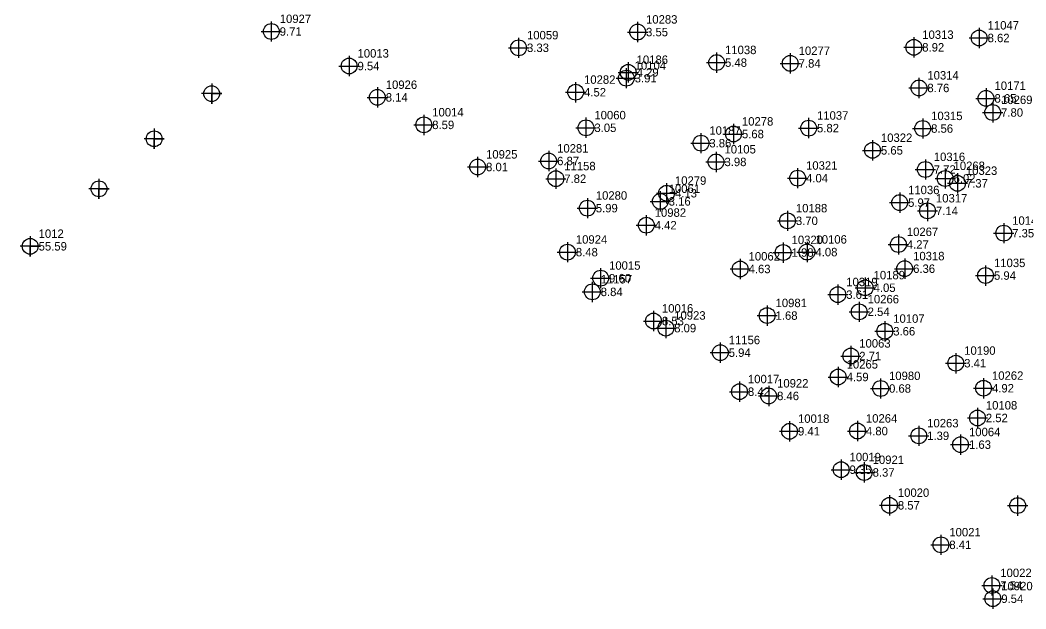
# Model space of a CAD drawing. Extents: x 2062781 to 2066835, y 358981 to 366501.
# Drawn here: x 2063499.7 to 2063797.9, y 362393.9 to 362568.2 of the extents above; entities that cross this region are included whole.
import ezdxf

# ---------------------------------------------------------------- set-up
doc = ezdxf.new("R2010")
doc.units = 0
for name, color, linetype in [('COGO Default Point Elevation', 7, 'Continuous'), ('COGO Default Point Number', 7, 'Continuous'), ('Exist DTM Regular Point CELL', 7, 'Continuous'), ('Exist DTM Regular Point Cogo Elevation', 7, 'Continuous'), ('Exist DTM Regular Point Cogo Number', 7, 'Continuous'), ('Exist DTM Regular Point Underwater CELL', 7, 'Continuous')]:
    doc.layers.add(name, color=color, linetype=linetype)

msp = doc.modelspace()

# ---------------------------------------------------------------- linework, layer by layer
at = {"layer": 'Exist DTM Regular Point CELL'}
for points in [[(2063539.44, 362536.1), (2063539.44, 362530.1), (2063539.44, 362533.1), (2063542.44, 362533.1), (2063536.44, 362533.1)], [(2063523.09, 362521.26), (2063523.09, 362515.26), (2063523.09, 362518.26), (2063526.09, 362518.26), (2063520.09, 362518.26)], [(2063502.7, 362504.25), (2063502.7, 362498.25), (2063502.7, 362501.25), (2063505.7, 362501.25), (2063499.7, 362501.25)], [(2063502.7, 362504.25), (2063502.7, 362498.25), (2063502.7, 362501.25), (2063505.7, 362501.25), (2063499.7, 362501.25)]]:
    msp.add_lwpolyline(points, dxfattribs=at)
for centre in [(2063539.44, 362533.1), (2063523.09, 362518.26), (2063502.7, 362501.25), (2063502.7, 362501.25)]:
    msp.add_circle(centre, 2.34, dxfattribs=at)
at = {"layer": 'Exist DTM Regular Point Underwater CELL'}
for points in [[(2063574.18, 362567.87), (2063574.18, 362564.87)], [(2063682.78, 362567.7), (2063682.78, 362564.7)], [(2063784.05, 362565.95), (2063784.05, 362562.95)], [(2063571.18, 362564.87), (2063574.18, 362564.87)], [(2063574.18, 362564.87), (2063577.18, 362564.87)], [(2063574.18, 362564.87), (2063574.18, 362561.87)], [(2063647.49, 362563.04), (2063647.49, 362560.04)], [(2063679.78, 362564.7), (2063682.78, 362564.7)], [(2063682.78, 362564.7), (2063685.78, 362564.7)], [(2063682.78, 362564.7), (2063682.78, 362561.7)], [(2063764.67, 362563.18), (2063764.67, 362560.18)], [(2063781.05, 362562.95), (2063784.05, 362562.95)], [(2063784.05, 362562.95), (2063787.05, 362562.95)], [(2063784.05, 362562.95), (2063784.05, 362559.95)], [(2063644.49, 362560.04), (2063647.49, 362560.04)], [(2063647.49, 362560.04), (2063650.49, 362560.04)], [(2063647.49, 362560.04), (2063647.49, 362557.04)], [(2063761.67, 362560.18), (2063764.67, 362560.18)], [(2063764.67, 362560.18), (2063767.67, 362560.18)], [(2063764.67, 362560.18), (2063764.67, 362557.18)], [(2063597.24, 362557.64), (2063597.24, 362554.64)], [(2063706.2, 362558.66), (2063706.2, 362555.66)], [(2063728.03, 362558.42), (2063728.03, 362555.42)], [(2063594.24, 362554.64), (2063597.24, 362554.64)], [(2063597.24, 362554.64), (2063600.24, 362554.64)], [(2063597.24, 362554.64), (2063597.24, 362551.64)], [(2063679.42, 362554.04), (2063679.42, 362551.04)], [(2063679.99, 362555.76), (2063679.99, 362552.76)], [(2063703.2, 362555.66), (2063706.2, 362555.66)], [(2063706.2, 362555.66), (2063709.2, 362555.66)], [(2063706.2, 362555.66), (2063706.2, 362552.66)], [(2063725.03, 362555.42), (2063728.03, 362555.42)], [(2063728.03, 362555.42), (2063731.03, 362555.42)], [(2063728.03, 362555.42), (2063728.03, 362552.42)], [(2063676.42, 362551.04), (2063679.42, 362551.04)], [(2063676.99, 362552.76), (2063679.99, 362552.76)], [(2063679.42, 362551.04), (2063682.42, 362551.04)], [(2063679.42, 362551.04), (2063679.42, 362548.04)], [(2063679.99, 362552.76), (2063682.99, 362552.76)], [(2063679.99, 362552.76), (2063679.99, 362549.76)], [(2063766.19, 362551.15), (2063766.19, 362548.15)], [(2063556.5, 362549.47), (2063556.5, 362543.47), (2063556.5, 362546.47), (2063559.5, 362546.47), (2063553.5, 362546.47)], [(2063605.61, 362548.36), (2063605.61, 362545.36)], [(2063664.4, 362549.88), (2063664.4, 362546.88)], [(2063763.19, 362548.15), (2063766.19, 362548.15)], [(2063766.19, 362548.15), (2063769.19, 362548.15)], [(2063766.19, 362548.15), (2063766.19, 362545.15)], [(2063786.08, 362548.06), (2063786.08, 362545.06)], [(2063602.61, 362545.36), (2063605.61, 362545.36)], [(2063605.61, 362545.36), (2063608.61, 362545.36)], [(2063605.61, 362545.36), (2063605.61, 362542.36)], [(2063661.4, 362546.88), (2063664.4, 362546.88)], [(2063664.4, 362546.88), (2063667.4, 362546.88)], [(2063664.4, 362546.88), (2063664.4, 362543.88)], [(2063783.08, 362545.06), (2063786.08, 362545.06)], [(2063786.08, 362545.06), (2063789.08, 362545.06)], [(2063786.08, 362545.06), (2063786.08, 362542.06)], [(2063788.04, 362543.88), (2063788.04, 362540.88)], [(2063619.39, 362540.21), (2063619.39, 362537.21)], [(2063667.47, 362539.35), (2063667.47, 362536.35)], [(2063733.47, 362539.25), (2063733.47, 362536.25)], [(2063767.3, 362539.13), (2063767.3, 362536.13)], [(2063785.04, 362540.88), (2063788.04, 362540.88)], [(2063788.04, 362540.88), (2063791.04, 362540.88)], [(2063788.04, 362540.88), (2063788.04, 362537.88)], [(2063616.39, 362537.21), (2063619.39, 362537.21)], [(2063619.39, 362537.21), (2063622.39, 362537.21)], [(2063619.39, 362537.21), (2063619.39, 362534.21)], [(2063664.47, 362536.35), (2063667.47, 362536.35)], [(2063667.47, 362536.35), (2063670.47, 362536.35)], [(2063667.47, 362536.35), (2063667.47, 362533.35)], [(2063711.21, 362537.5), (2063711.21, 362534.5)], [(2063730.47, 362536.25), (2063733.47, 362536.25)], [(2063733.47, 362536.25), (2063736.47, 362536.25)], [(2063733.47, 362536.25), (2063733.47, 362533.25)], [(2063764.3, 362536.13), (2063767.3, 362536.13)], [(2063767.3, 362536.13), (2063770.3, 362536.13)], [(2063767.3, 362536.13), (2063767.3, 362533.13)], [(2063701.55, 362534.79), (2063701.55, 362531.79)], [(2063708.21, 362534.5), (2063711.21, 362534.5)], [(2063711.21, 362534.5), (2063714.21, 362534.5)], [(2063711.21, 362534.5), (2063711.21, 362531.5)], [(2063698.55, 362531.79), (2063701.55, 362531.79)], [(2063701.55, 362531.79), (2063704.55, 362531.79)], [(2063701.55, 362531.79), (2063701.55, 362528.79)], [(2063752.42, 362532.66), (2063752.42, 362529.66)], [(2063635.35, 362527.74), (2063635.35, 362524.74)], [(2063656.42, 362529.51), (2063656.42, 362526.51)], [(2063706.03, 362529.24), (2063706.03, 362526.24)], [(2063749.42, 362529.66), (2063752.42, 362529.66)], [(2063752.42, 362529.66), (2063755.42, 362529.66)], [(2063752.42, 362529.66), (2063752.42, 362526.66)], [(2063768.08, 362527), (2063768.08, 362524)], [(2063632.35, 362524.74), (2063635.35, 362524.74)], [(2063635.35, 362524.74), (2063638.35, 362524.74)], [(2063635.35, 362524.74), (2063635.35, 362521.74)], [(2063653.42, 362526.51), (2063656.42, 362526.51)], [(2063656.42, 362526.51), (2063659.42, 362526.51)], [(2063656.42, 362526.51), (2063656.42, 362523.51)], [(2063658.53, 362524.26), (2063658.53, 362521.26)], [(2063703.03, 362526.24), (2063706.03, 362526.24)], [(2063706.03, 362526.24), (2063709.03, 362526.24)], [(2063706.03, 362526.24), (2063706.03, 362523.24)], [(2063730.22, 362524.43), (2063730.22, 362521.43)], [(2063765.08, 362524), (2063768.08, 362524)], [(2063768.08, 362524), (2063771.08, 362524)], [(2063768.08, 362524), (2063768.08, 362521)], [(2063773.95, 362524.34), (2063773.95, 362521.34)], [(2063655.53, 362521.26), (2063658.53, 362521.26)], [(2063658.53, 362521.26), (2063661.53, 362521.26)], [(2063658.53, 362521.26), (2063658.53, 362518.26)], [(2063727.22, 362521.43), (2063730.22, 362521.43)], [(2063730.22, 362521.43), (2063733.22, 362521.43)], [(2063730.22, 362521.43), (2063730.22, 362518.43)], [(2063770.95, 362521.34), (2063773.95, 362521.34)], [(2063773.95, 362521.34), (2063776.95, 362521.34)], [(2063773.95, 362521.34), (2063773.95, 362518.34)], [(2063777.61, 362522.9), (2063777.61, 362519.9)], [(2063691.35, 362519.96), (2063691.35, 362516.96)], [(2063774.61, 362519.9), (2063777.61, 362519.9)], [(2063777.61, 362519.9), (2063780.61, 362519.9)], [(2063777.61, 362519.9), (2063777.61, 362516.9)], [(2063667.88, 362515.55), (2063667.88, 362512.55)], [(2063688.35, 362516.96), (2063691.35, 362516.96)], [(2063689.5, 362517.55), (2063689.5, 362514.55)], [(2063691.35, 362516.96), (2063694.35, 362516.96)], [(2063691.35, 362516.96), (2063691.35, 362513.96)], [(2063760.47, 362517.19), (2063760.47, 362514.19)], [(2063664.88, 362512.55), (2063667.88, 362512.55)], [(2063667.88, 362512.55), (2063670.88, 362512.55)], [(2063667.88, 362512.55), (2063667.88, 362509.55)], [(2063686.5, 362514.55), (2063689.5, 362514.55)], [(2063689.5, 362514.55), (2063692.5, 362514.55)], [(2063689.5, 362514.55), (2063689.5, 362511.55)], [(2063757.47, 362514.19), (2063760.47, 362514.19)], [(2063760.47, 362514.19), (2063763.47, 362514.19)], [(2063760.47, 362514.19), (2063760.47, 362511.19)], [(2063768.73, 362514.74), (2063768.73, 362511.74)], [(2063685.35, 362510.49), (2063685.35, 362507.49)], [(2063727.21, 362511.8), (2063727.21, 362508.8)], [(2063765.73, 362511.74), (2063768.73, 362511.74)], [(2063768.73, 362511.74), (2063771.73, 362511.74)], [(2063768.73, 362511.74), (2063768.73, 362508.74)], [(2063682.35, 362507.49), (2063685.35, 362507.49)], [(2063685.35, 362507.49), (2063688.35, 362507.49)], [(2063685.35, 362507.49), (2063685.35, 362504.49)], [(2063724.21, 362508.8), (2063727.21, 362508.8)], [(2063727.21, 362508.8), (2063730.21, 362508.8)], [(2063727.21, 362508.8), (2063727.21, 362505.8)], [(2063791.32, 362508.13), (2063791.32, 362505.13)], [(2063760.09, 362504.79), (2063760.09, 362501.79)], [(2063788.32, 362505.13), (2063791.32, 362505.13)], [(2063791.32, 362505.13), (2063794.32, 362505.13)], [(2063791.32, 362505.13), (2063791.32, 362502.13)], [(2063661.97, 362502.52), (2063661.97, 362499.52)], [(2063725.93, 362502.4), (2063725.93, 362499.4)], [(2063733.01, 362502.54), (2063733.01, 362499.54)], [(2063757.09, 362501.79), (2063760.09, 362501.79)], [(2063760.09, 362501.79), (2063763.09, 362501.79)], [(2063760.09, 362501.79), (2063760.09, 362498.79)], [(2063658.97, 362499.52), (2063661.97, 362499.52)], [(2063661.97, 362499.52), (2063664.97, 362499.52)], [(2063661.97, 362499.52), (2063661.97, 362496.52)], [(2063713.18, 362497.54), (2063713.18, 362494.54)], [(2063722.93, 362499.4), (2063725.93, 362499.4)], [(2063725.93, 362499.4), (2063728.93, 362499.4)], [(2063725.93, 362499.4), (2063725.93, 362496.4)], [(2063730.01, 362499.54), (2063733.01, 362499.54)], [(2063733.01, 362499.54), (2063736.01, 362499.54)], [(2063733.01, 362499.54), (2063733.01, 362496.54)], [(2063761.96, 362497.61), (2063761.96, 362494.61)], [(2063671.82, 362494.81), (2063671.82, 362491.81)], [(2063710.18, 362494.54), (2063713.18, 362494.54)], [(2063713.18, 362494.54), (2063716.18, 362494.54)], [(2063713.18, 362494.54), (2063713.18, 362491.54)], [(2063758.96, 362494.61), (2063761.96, 362494.61)], [(2063761.96, 362494.61), (2063764.96, 362494.61)], [(2063761.96, 362494.61), (2063761.96, 362491.61)], [(2063785.94, 362495.59), (2063785.94, 362492.59)], [(2063668.82, 362491.81), (2063671.82, 362491.81)], [(2063671.82, 362491.81), (2063674.82, 362491.81)], [(2063671.82, 362491.81), (2063671.82, 362488.81)], [(2063750.25, 362491.97), (2063750.25, 362488.97)], [(2063782.94, 362492.59), (2063785.94, 362492.59)], [(2063785.94, 362492.59), (2063788.94, 362492.59)], [(2063785.94, 362492.59), (2063785.94, 362489.59)], [(2063669.34, 362490.75), (2063669.34, 362487.75)], [(2063742.13, 362489.94), (2063742.13, 362486.94)], [(2063747.25, 362488.97), (2063750.25, 362488.97)], [(2063750.25, 362488.97), (2063753.25, 362488.97)], [(2063750.25, 362488.97), (2063750.25, 362485.97)], [(2063666.34, 362487.75), (2063669.34, 362487.75)], [(2063669.34, 362487.75), (2063672.34, 362487.75)], [(2063669.34, 362487.75), (2063669.34, 362484.75)], [(2063739.13, 362486.94), (2063742.13, 362486.94)], [(2063742.13, 362486.94), (2063745.13, 362486.94)], [(2063742.13, 362486.94), (2063742.13, 362483.94)], [(2063721.18, 362483.73), (2063721.18, 362480.73)], [(2063748.48, 362484.85), (2063748.48, 362481.85)], [(2063687.49, 362482.12), (2063687.49, 362479.12)], [(2063691.13, 362480.02), (2063691.13, 362477.02)], [(2063718.18, 362480.73), (2063721.18, 362480.73)], [(2063721.18, 362480.73), (2063724.18, 362480.73)], [(2063721.18, 362480.73), (2063721.18, 362477.73)], [(2063745.48, 362481.85), (2063748.48, 362481.85)], [(2063748.48, 362481.85), (2063751.48, 362481.85)], [(2063748.48, 362481.85), (2063748.48, 362478.85)], [(2063684.49, 362479.12), (2063687.49, 362479.12)], [(2063687.49, 362479.12), (2063690.49, 362479.12)], [(2063687.49, 362479.12), (2063687.49, 362476.12)], [(2063688.13, 362477.02), (2063691.13, 362477.02)], [(2063691.13, 362477.02), (2063694.13, 362477.02)], [(2063691.13, 362477.02), (2063691.13, 362474.02)], [(2063756.06, 362479.09), (2063756.06, 362476.09)], [(2063753.06, 362476.09), (2063756.06, 362476.09)], [(2063756.06, 362476.09), (2063759.06, 362476.09)], [(2063756.06, 362476.09), (2063756.06, 362473.09)], [(2063707.29, 362472.75), (2063707.29, 362469.75)], [(2063745.99, 362471.75), (2063745.99, 362468.75)], [(2063704.29, 362469.75), (2063707.29, 362469.75)], [(2063707.29, 362469.75), (2063710.29, 362469.75)], [(2063707.29, 362469.75), (2063707.29, 362466.75)], [(2063742.99, 362468.75), (2063745.99, 362468.75)], [(2063745.99, 362468.75), (2063748.99, 362468.75)], [(2063745.99, 362468.75), (2063745.99, 362465.75)], [(2063777.1, 362469.62), (2063777.1, 362466.62)], [(2063742.25, 362465.54), (2063742.25, 362462.54)], [(2063774.1, 362466.62), (2063777.1, 362466.62)], [(2063777.1, 362466.62), (2063780.1, 362466.62)], [(2063777.1, 362466.62), (2063777.1, 362463.62)], [(2063739.25, 362462.54), (2063742.25, 362462.54)], [(2063742.25, 362462.54), (2063745.25, 362462.54)], [(2063742.25, 362462.54), (2063742.25, 362459.54)], [(2063754.82, 362462.14), (2063754.82, 362459.14)], [(2063785.34, 362462.21), (2063785.34, 362459.21)], [(2063712.99, 362461.19), (2063712.99, 362458.19)], [(2063721.63, 362459.93), (2063721.63, 362456.93)], [(2063751.82, 362459.14), (2063754.82, 362459.14)], [(2063754.82, 362459.14), (2063757.82, 362459.14)], [(2063754.82, 362459.14), (2063754.82, 362456.14)], [(2063782.34, 362459.21), (2063785.34, 362459.21)], [(2063785.34, 362459.21), (2063788.34, 362459.21)], [(2063785.34, 362459.21), (2063785.34, 362456.21)], [(2063709.99, 362458.19), (2063712.99, 362458.19)], [(2063712.99, 362458.19), (2063715.99, 362458.19)], [(2063712.99, 362458.19), (2063712.99, 362455.19)], [(2063718.63, 362456.93), (2063721.63, 362456.93)], [(2063721.63, 362456.93), (2063724.63, 362456.93)], [(2063721.63, 362456.93), (2063721.63, 362453.93)], [(2063783.53, 362453.41), (2063783.53, 362450.41)], [(2063727.83, 362449.47), (2063727.83, 362446.47)], [(2063747.97, 362449.53), (2063747.97, 362446.53)], [(2063780.53, 362450.41), (2063783.53, 362450.41)], [(2063783.53, 362450.41), (2063786.53, 362450.41)], [(2063783.53, 362450.41), (2063783.53, 362447.41)], [(2063724.83, 362446.47), (2063727.83, 362446.47)], [(2063727.83, 362446.47), (2063730.83, 362446.47)], [(2063727.83, 362446.47), (2063727.83, 362443.47)], [(2063744.97, 362446.53), (2063747.97, 362446.53)], [(2063747.97, 362446.53), (2063750.97, 362446.53)], [(2063747.97, 362446.53), (2063747.97, 362443.53)], [(2063766.13, 362448.12), (2063766.13, 362445.12)], [(2063763.13, 362445.12), (2063766.13, 362445.12)], [(2063766.13, 362445.12), (2063769.13, 362445.12)], [(2063766.13, 362445.12), (2063766.13, 362442.12)], [(2063778.53, 362445.51), (2063778.53, 362442.51)], [(2063775.53, 362442.51), (2063778.53, 362442.51)], [(2063778.53, 362442.51), (2063781.53, 362442.51)], [(2063778.53, 362442.51), (2063778.53, 362439.51)], [(2063743.11, 362438.09), (2063743.11, 362435.09)], [(2063740.11, 362435.09), (2063743.11, 362435.09)], [(2063743.11, 362435.09), (2063746.11, 362435.09)], [(2063743.11, 362435.09), (2063743.11, 362432.09)], [(2063749.96, 362437.27), (2063749.96, 362434.27)], [(2063746.96, 362434.27), (2063749.96, 362434.27)], [(2063749.96, 362434.27), (2063752.96, 362434.27)], [(2063749.96, 362434.27), (2063749.96, 362431.27)], [(2063757.44, 362427.54), (2063757.44, 362424.54)], [(2063795.44, 362427.46), (2063795.44, 362424.46)], [(2063754.44, 362424.54), (2063757.44, 362424.54)], [(2063757.44, 362424.54), (2063760.44, 362424.54)], [(2063757.44, 362424.54), (2063757.44, 362421.54)], [(2063792.44, 362424.46), (2063795.44, 362424.46)], [(2063795.44, 362424.46), (2063798.44, 362424.46)], [(2063795.44, 362424.46), (2063795.44, 362421.46)], [(2063772.7, 362415.83), (2063772.7, 362412.83)], [(2063769.7, 362412.83), (2063772.7, 362412.83)], [(2063772.7, 362412.83), (2063775.7, 362412.83)], [(2063772.7, 362412.83), (2063772.7, 362409.83)], [(2063787.81, 362403.79), (2063787.81, 362400.79)], [(2063784.81, 362400.79), (2063787.81, 362400.79)], [(2063787.81, 362400.79), (2063790.81, 362400.79)], [(2063787.81, 362400.79), (2063787.81, 362397.79)], [(2063788.1, 362399.87), (2063788.1, 362396.87)], [(2063785.1, 362396.87), (2063788.1, 362396.87)], [(2063788.1, 362396.87), (2063791.1, 362396.87)], [(2063788.1, 362396.87), (2063788.1, 362393.87)]]:
    msp.add_lwpolyline(points, dxfattribs=at)
for centre in [(2063574.18, 362564.87), (2063682.78, 362564.7), (2063784.05, 362562.95), (2063647.49, 362560.04), (2063764.67, 362560.18), (2063597.24, 362554.64), (2063706.2, 362555.66), (2063728.03, 362555.42), (2063679.99, 362552.76), (2063679.42, 362551.04), (2063556.5, 362546.47), (2063664.4, 362546.88), (2063766.19, 362548.15), (2063605.61, 362545.36), (2063786.08, 362545.06), (2063788.04, 362540.88), (2063619.39, 362537.21), (2063667.47, 362536.35), (2063711.21, 362534.5), (2063733.47, 362536.25), (2063767.3, 362536.13), (2063701.55, 362531.79), (2063752.42, 362529.66), (2063635.35, 362524.74), (2063656.42, 362526.51), (2063706.03, 362526.24), (2063768.08, 362524), (2063658.53, 362521.26), (2063730.22, 362521.43), (2063773.95, 362521.34), (2063777.61, 362519.9), (2063691.35, 362516.96), (2063689.5, 362514.55), (2063760.47, 362514.19), (2063667.88, 362512.55), (2063768.73, 362511.74), (2063685.35, 362507.49), (2063727.21, 362508.8), (2063791.32, 362505.13), (2063760.09, 362501.79), (2063661.97, 362499.52), (2063725.93, 362499.4), (2063733.01, 362499.54), (2063671.82, 362491.81), (2063713.18, 362494.54), (2063761.96, 362494.61), (2063785.94, 362492.59), (2063750.25, 362488.97), (2063669.34, 362487.75), (2063742.13, 362486.94), (2063721.18, 362480.73), (2063748.48, 362481.85), (2063687.49, 362479.12), (2063691.13, 362477.02), (2063756.06, 362476.09), (2063707.29, 362469.75), (2063745.99, 362468.75), (2063777.1, 362466.62), (2063742.25, 362462.54), (2063754.82, 362459.14), (2063785.34, 362459.21), (2063712.99, 362458.19), (2063721.63, 362456.93), (2063783.53, 362450.41), (2063727.83, 362446.47), (2063747.97, 362446.53), (2063766.13, 362445.12), (2063778.53, 362442.51), (2063743.11, 362435.09), (2063749.96, 362434.27), (2063757.44, 362424.54), (2063795.44, 362424.46), (2063772.7, 362412.83), (2063787.81, 362400.79), (2063788.1, 362396.87)]:
    msp.add_circle(centre, 2.34, dxfattribs=at)

# ---------------------------------------------------------------- texts
at = {"layer": 'COGO Default Point Elevation'}
for s, p in [('9.71', (2063576.68, 362563.62)), ('3.55', (2063685.28, 362563.45)), ('8.62', (2063786.55, 362561.7)), ('3.33', (2063649.99, 362558.79)), ('8.92', (2063767.17, 362558.93)), ('5.48', (2063708.7, 362554.41)), ('9.54', (2063599.74, 362553.39)), ('4.29', (2063682.49, 362551.51)), ('7.84', (2063730.53, 362554.17)), ('3.91', (2063681.92, 362549.79)), ('4.52', (2063666.9, 362545.63)), ('8.76', (2063768.69, 362546.9)), ('8.14', (2063608.11, 362544.11)), ('8.65', (2063788.58, 362543.81)), ('7.80', (2063790.54, 362539.63)), ('8.59', (2063621.89, 362535.96)), ('3.05', (2063669.97, 362535.1)), ('5.82', (2063735.97, 362535)), ('8.56', (2063769.8, 362534.88)), ('3.86', (2063704.05, 362530.54)), ('5.68', (2063713.71, 362533.25)), ('5.65', (2063754.92, 362528.41)), ('6.87', (2063658.92, 362525.26)), ('3.98', (2063708.53, 362524.99)), ('8.01', (2063637.85, 362523.49)), ('7.72', (2063770.58, 362522.75)), ('7.82', (2063661.03, 362520.01)), ('4.04', (2063732.72, 362520.18)), ('6.02', (2063776.45, 362520.09)), ('7.37', (2063780.11, 362518.65)), ('4.13', (2063693.85, 362515.72)), ('3.16', (2063692, 362513.3)), ('5.97', (2063762.97, 362512.94)), ('5.99', (2063670.38, 362511.3)), ('7.14', (2063771.23, 362510.49)), ('3.70', (2063729.71, 362507.55)), ('4.42', (2063687.85, 362506.24)), ('7.35', (2063793.82, 362503.88)), ('4.27', (2063762.59, 362500.54)), ('8.48', (2063664.47, 362498.27)), ('1.98', (2063728.43, 362498.15)), ('4.08', (2063735.51, 362498.29)), ('4.63', (2063715.68, 362493.29)), ('6.36', (2063764.46, 362493.36)), ('9.60', (2063674.32, 362490.56)), ('5.94', (2063788.44, 362491.34)), ('8.84', (2063671.84, 362486.5)), ('3.61', (2063744.63, 362485.69)), ('4.05', (2063752.75, 362487.72)), ('2.54', (2063750.98, 362480.6)), ('8.53', (2063689.99, 362477.87)), ('1.68', (2063723.68, 362479.48)), ('8.09', (2063693.63, 362475.77)), ('3.66', (2063758.56, 362474.84)), ('5.94', (2063709.79, 362468.5)), ('2.71', (2063748.49, 362467.5)), ('3.41', (2063779.6, 362465.38)), ('4.59', (2063744.75, 362461.29)), ('8.42', (2063715.49, 362456.94)), ('0.68', (2063757.32, 362457.89)), ('4.92', (2063787.84, 362457.96)), ('8.46', (2063724.13, 362455.68)), ('2.52', (2063786.03, 362449.16)), ('9.41', (2063730.33, 362445.22)), ('4.80', (2063750.47, 362445.28)), ('1.39', (2063768.63, 362443.87)), ('1.63', (2063781.03, 362441.26)), ('9.35', (2063745.61, 362433.84)), ('8.37', (2063752.46, 362433.02)), ('8.57', (2063759.94, 362423.29)), ('8.41', (2063775.2, 362411.58)), ('7.54', (2063790.31, 362399.54)), ('9.54', (2063790.6, 362395.62))]:
    msp.add_text(s, height=2.5, dxfattribs=at).set_placement(p)
at = {"layer": 'COGO Default Point Number'}
for s, p in [('10927', (2063576.68, 362567.37)), ('10283', (2063685.28, 362567.2)), ('11047', (2063786.55, 362565.45)), ('10059', (2063649.99, 362562.54)), ('10313', (2063767.17, 362562.68)), ('11038', (2063708.7, 362558.16)), ('10277', (2063730.53, 362557.92)), ('10013', (2063599.74, 362557.14)), ('10186', (2063682.49, 362555.26)), ('10104', (2063681.92, 362553.54)), ('10282', (2063666.9, 362549.38)), ('10314', (2063768.69, 362550.65)), ('10926', (2063608.11, 362547.86)), ('10171', (2063788.58, 362547.56)), ('10269', (2063790.54, 362543.38)), ('10014', (2063621.89, 362539.71)), ('10060', (2063669.97, 362538.85)), ('10278', (2063713.71, 362537)), ('11037', (2063735.97, 362538.75)), ('10315', (2063769.8, 362538.63)), ('10187', (2063704.05, 362534.29)), ('10322', (2063754.92, 362532.16)), ('10281', (2063658.92, 362529.01)), ('10105', (2063708.53, 362528.74)), ('10925', (2063637.85, 362527.24)), ('10316', (2063770.58, 362526.5)), ('11158', (2063661.03, 362523.76)), ('10321', (2063732.72, 362523.93)), ('10268', (2063776.45, 362523.84)), ('10323', (2063780.11, 362522.4)), ('10279', (2063693.85, 362519.47)), ('10061', (2063692, 362517.05)), ('11036', (2063762.97, 362516.69)), ('10280', (2063670.38, 362515.05)), ('10317', (2063771.23, 362514.24)), ('10982', (2063687.85, 362509.99)), ('10188', (2063729.71, 362511.3)), ('10149', (2063793.82, 362507.63)), ('10267', (2063762.59, 362504.29)), ('10924', (2063664.47, 362502.02)), ('10320', (2063728.43, 362501.9)), ('10106', (2063735.51, 362502.04)), ('10062', (2063715.68, 362497.04)), ('10318', (2063764.46, 362497.11)), ('11035', (2063788.44, 362495.09)), ('10015', (2063674.32, 362494.31)), ('11157', (2063671.84, 362490.25)), ('10319', (2063744.63, 362489.44)), ('10189', (2063752.75, 362491.47)), ('10981', (2063723.68, 362483.23)), ('10266', (2063750.98, 362484.35)), ('10016', (2063689.99, 362481.62)), ('10923', (2063693.63, 362479.52)), ('10107', (2063758.56, 362478.59)), ('11156', (2063709.79, 362472.25)), ('10063', (2063748.49, 362471.25)), ('10190', (2063779.6, 362469.12)), ('10265', (2063744.75, 362465.04)), ('10017', (2063715.49, 362460.69)), ('10922', (2063724.13, 362459.43)), ('10980', (2063757.32, 362461.64)), ('10262', (2063787.84, 362461.71)), ('10108', (2063786.03, 362452.91)), ('10018', (2063730.33, 362448.97)), ('10264', (2063750.47, 362449.03)), ('10263', (2063768.63, 362447.62)), ('10064', (2063781.03, 362445.01)), ('10019', (2063745.61, 362437.59)), ('10921', (2063752.46, 362436.77)), ('10020', (2063759.94, 362427.04)), ('10021', (2063775.2, 362415.33)), ('10022', (2063790.31, 362403.29)), ('10920', (2063790.6, 362399.37))]:
    msp.add_text(s, height=2.5, dxfattribs=at).set_placement(p)
at = {"layer": 'Exist DTM Regular Point Cogo Elevation'}
msp.add_text('55.59', height=2.5, dxfattribs=at).set_placement((2063505.2, 362500))
msp.add_text('55.59', height=2.5, dxfattribs=at).set_placement((2063505.2, 362500))
at = {"layer": 'Exist DTM Regular Point Cogo Number'}
msp.add_text('1012', height=2.5, dxfattribs=at).set_placement((2063505.2, 362503.75))
msp.add_text('1012', height=2.5, dxfattribs=at).set_placement((2063505.2, 362503.75))

doc.saveas('drawing.dxf')
